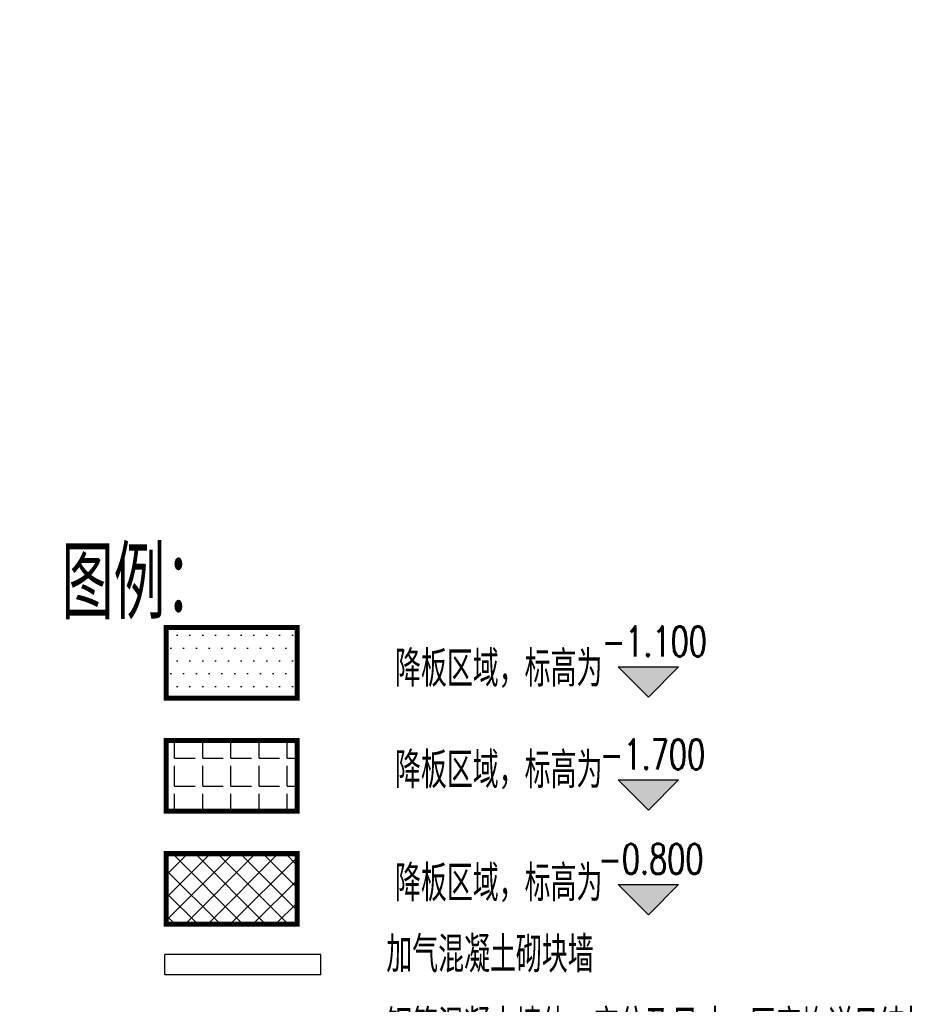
# Model space of a CAD drawing. Extents: x 797781 to 1255204, y 21234 to 1024248.
# Tile 703 of 1056: x 990053 to 998873, y 746909 to 756675. Entities that reach past the tile are written whole.
import ezdxf

# ---------------------------------------------------------------- set-up
doc = ezdxf.new("R2010")
doc.units = 0
doc.header["$LTSCALE"] = 1000
doc.header["$MEASUREMENT"] = 0
doc.linetypes.add('230303生产综合楼-平面图_t8$0$DASH', pattern=[0.35, 0.25, -0.1])
for name, color, linetype in [('230303生产综合楼-平面图_t8$0$PUB_HATCH', 8, 'Continuous'), ('230303生产综合楼-平面图_t8$0$PUB_TEXT', 7, 'Continuous'), ('230303生产综合楼-平面图_t8$0$WALL', 40, 'Continuous'), ('DIM_ELEV', 3, 'Continuous'), ('PUB_HATCH', 8, 'Continuous'), ('PUB_TEXT', 7, 'Continuous')]:
    doc.layers.add(name, color=color, linetype=linetype)
doc.styles.add('230303生产综合楼-平面图_t8$0$_TCH_DIM', font='SIMPLEX', dxfattribs={"bigfont": 'GBCBIG'})
doc.styles.add('_TCH_DIM', font='SIMPLEX', dxfattribs={"bigfont": 'GBCBIG'})

# ---------------------------------------------------------------- blocks, each defined once
blk = doc.blocks.new('AQ9-10')
at = {"layer": 'PUB_TEXT', "style": '_TCH_DIM'}
blk.add_text('从本层楼地面建筑标高起', height=357.447, dxfattribs=at).set_placement((1103033, 658431.9))
blk = doc.blocks.new('230303生产综合楼-平面图_t8$0$TL')
at = {"layer": 'DIM_ELEV'}
for points in [[(985307.7, -24314.1), (985007.7, -24014.1), (985607.7, -24014.1)], [(985307.7, -25435.3), (985007.7, -25135.3), (985607.7, -25135.3)], [(985307.7, -26472.6), (985007.7, -26172.6), (985607.7, -26172.6)]]:
    blk.add_hatch(color=256, dxfattribs=at).paths.add_polyline_path(points)
at = {"layer": 'PUB_HATCH'}
h = blk.add_hatch(dxfattribs=at)
h.set_pattern_fill('DOTS', color=256, scale=80)
h.set_pattern_definition([(0, (0, 0), (63.5, 127), [0, -127])])
h.paths.add_polyline_path([(980521.5, -23624), (981821.2, -23624), (981821.2, -24324.8), (980521.5, -24324.8)])
h = blk.add_hatch(dxfattribs=at)
h.set_pattern_fill('ANGLE', color=256, scale=80)
h.set_pattern_definition([(0, (0, 0), (0, 279.4), [203.2, -76.2]), (90, (0, 0), (-279.4, 2e-14), [203.2, -76.2])])
h.paths.add_polyline_path([(980521.5, -24745.2), (981821.2, -24745.2), (981821.2, -25446), (980521.5, -25446)])
h = blk.add_hatch(dxfattribs=at)
h.set_pattern_fill('ANSI37', color=256, scale=100)
h.set_pattern_definition([(45, (0, 944.73), (-112.253202, 112.253202), []), (135, (0, 944.73), (-112.253202, -112.253202), [])])
h.paths.add_polyline_path([(980521.5, -25866.4), (981821.2, -25866.4), (981821.2, -26567.2), (980521.5, -26567.2)])
at = {"layer": '230303生产综合楼-平面图_t8$0$PUB_HATCH', "color": 2, "linetype": '230303生产综合楼-平面图_t8$0$DASH', "const_width": 50}
for points in [[(980521.5, -23624), (981821.2, -23624), (981821.2, -24324.8), (980521.5, -24324.8)], [(980521.5, -24745.2), (981821.2, -24745.2), (981821.2, -25446), (980521.5, -25446)], [(980521.5, -25866.4), (981821.2, -25866.4), (981821.2, -26567.2), (980521.5, -26567.2)]]:
    blk.add_lwpolyline(points, close=True, dxfattribs=at)
at = {"layer": '230303生产综合楼-平面图_t8$0$WALL'}
for p, q in [((982057.8, -26867.4), (980506.2, -26867.4)), ((980506.2, -27067.4), (980506.2, -26867.4)), ((982057.8, -27067.4), (982057.8, -26867.4)), ((982057.8, -27067.4), (980506.2, -27067.4))]:
    blk.add_line(p, q, dxfattribs=at)
at = {"layer": 'DIM_ELEV'}
for p, q in [((985307.7, -24314.1), (985007.7, -24014.1)), ((985007.7, -24014.1), (985607.7, -24014.1)), ((985307.7, -24314.1), (985607.7, -24014.1)), ((985307.7, -25435.3), (985007.7, -25135.3)), ((985007.7, -25135.3), (985607.7, -25135.3)), ((985307.7, -25435.3), (985607.7, -25135.3)), ((985307.7, -26472.6), (985007.7, -26172.6)), ((985007.7, -26172.6), (985607.7, -26172.6)), ((985307.7, -26472.6), (985607.7, -26172.6))]:
    blk.add_line(p, q, dxfattribs=at)
at = {"layer": '230303生产综合楼-平面图_t8$0$PUB_TEXT', "style": '230303生产综合楼-平面图_t8$0$_TCH_DIM'}
for s, height, p in [('图例：', 714.89, (979484.2, -23541.3)), ('降板区域，标高为', 357.45, (982792.3, -24211.5)), ('降板区域，标高为', 357.45, (982792.3, -25217.3)), ('降板区域，标高为', 357.45, (982792.3, -26338.5)), ('加气混凝土砌块墙', 357.45, (982705.6, -27045.1)), ('钢筋混凝土墙体，定位及尺寸、厚度均详见结构图纸', 357.447, (982705.6, -27769))]:
    blk.add_text(s, height=height, dxfattribs=at).set_placement(p)
at = {"layer": 'PUB_TEXT', "style": '_TCH_DIM', "width": 0.705882}
for s, p in [('-1.100', (984844.2, -23909.1)), ('-1.700', (984827.2, -25030.3)), ('-0.800', (984810.2, -26067.6))]:
    blk.add_text(s, height=297.5, dxfattribs=at).set_placement(p)

msp = doc.modelspace()

# ---------------------------------------------------------------- block references
for name, p in [('AQ9-10', (-117908.2, 97831.4)), ('230303生产综合楼-平面图_t8$0$TL', (10985.6, 774269.6))]:
    msp.add_blockref(name, p)

doc.saveas('drawing.dxf')
